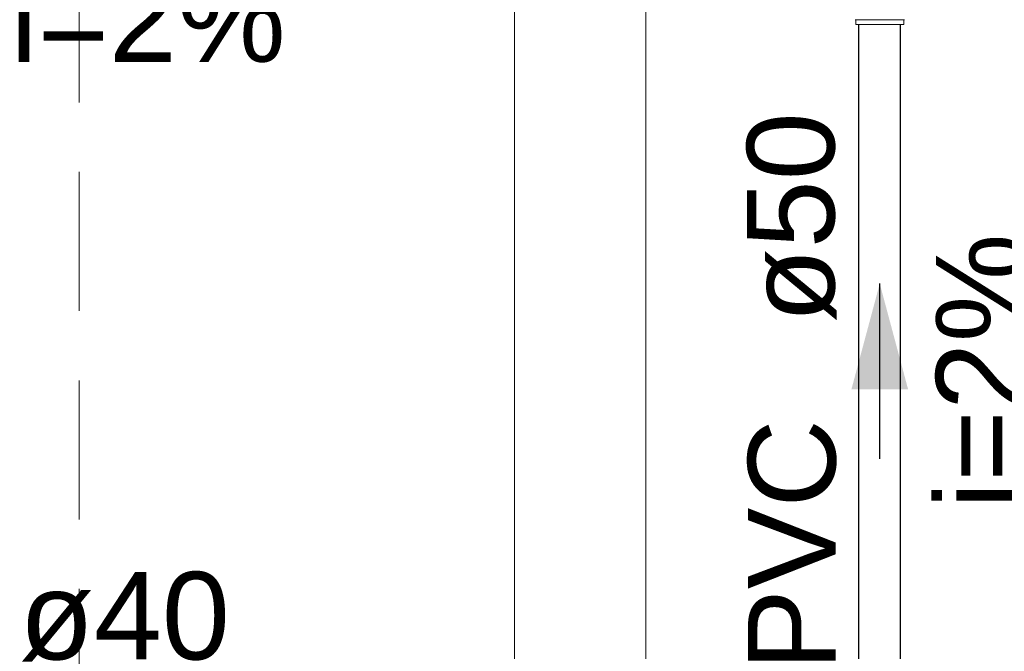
# Model space of a CAD drawing. Header units: millimetres. Extents: x 321 to 585, y -277 to 9.
# Tile 606 of 656: x 386.46 to 388.71, y -126.49 to -125.04. Entities that reach past the tile are written whole.
import ezdxf

# ---------------------------------------------------------------- set-up
doc = ezdxf.new("R2010")
doc.units = ezdxf.units.MM
doc.header["$MEASUREMENT"] = 0
doc.linetypes.add('HIDDEN2', pattern=[0.47625, 0.3175, -0.15875])
doc.linetypes.add('NULL', pattern=[0])
for name, color, linetype, lineweight in [('DI-Detalhes', 5, 'HIDDEN2', 9), ('IFC-Viga-Contorno', 66, 'Continuous', 5), ('Simbolos', 5, 'Continuous', 20), ('Simbolos_int', 2, 'Continuous', 15), ('TQ-Condutos', 3, 'Continuous', 25), ('TQ-Sentido conduto', 9, 'Continuous', 30), ('TQ-Textos conduto', 7, 'Continuous', 9)]:
    doc.layers.add(name, color=color, linetype=linetype, lineweight=lineweight)
doc.styles.add('Arial', font='arial.ttf')

msp = doc.modelspace()

# ---------------------------------------------------------------- hatches: boundary and pattern name
at = {"layer": 'TQ-Sentido conduto', "linetype": 'Continuous'}
msp.add_hatch(color=7, dxfattribs=at).paths.add_polyline_path([(388.4236, -125.6469), (388.3589, -125.8883), (388.4883, -125.8883)])

# ---------------------------------------------------------------- linework, layer by layer
at = {"layer": 'DI-Detalhes'}
msp.add_lwpolyline([(386.5949, -121.8892), (392.42, -121.8892), (392.42, -129.5194), (386.5949, -129.5194), (386.5949, -121.8892)], dxfattribs=at)
at = {"layer": 'IFC-Viga-Contorno', "color": 7, "lineweight": 5}
for p, q in [((387.5895, -128.7616), (387.5895, -122.5498)), ((387.8895, -126.5316), (387.8895, -122.7629))]:
    msp.add_line(p, q, dxfattribs=at)
at = {"layer": 'Simbolos'}
for p, q in [((388.369, -125.0546), (388.369, -125.0459)), ((388.4784, -125.0546), (388.369, -125.0546)), ((388.4784, -125.0546), (388.4784, -125.0459))]:
    msp.add_line(p, q, dxfattribs=at)
for points in [[(388.369, -125.0459), (388.369, -125.0456), (388.3689, -125.0453), (388.3688, -125.0451), (388.3687, -125.0448), (388.3685, -125.0446), (388.3683, -125.0444), (388.368, -125.0442), (388.3678, -125.0441), (388.3675, -125.044)], [(388.4799, -125.044), (388.4796, -125.0441), (388.4793, -125.0442), (388.4791, -125.0444), (388.4789, -125.0446), (388.4787, -125.0448), (388.4786, -125.0451), (388.4785, -125.0453), (388.4784, -125.0456), (388.4784, -125.0459)]]:
    msp.add_lwpolyline(points, dxfattribs=at)
at = {"layer": 'Simbolos_int'}
msp.add_line((388.4784, -125.0444), (388.369, -125.0444), dxfattribs=at)
at = {"layer": 'TQ-Condutos'}
for p, q in [((388.3761, -126.6161), (388.3761, -125.0546)), ((388.4711, -126.6161), (388.4711, -125.0546))]:
    msp.add_line(p, q, dxfattribs=at)
at = {"layer": 'TQ-Sentido conduto'}
msp.add_lwpolyline([(388.4236, -126.0469), (388.4236, -125.6469)], dxfattribs=at)

# ---------------------------------------------------------------- texts
at = {"layer": 'TQ-Textos conduto', "linetype": 'NULL', "char_height": 0.2, "attachment_point": 7, "line_spacing_factor": 0.6, "style": 'Arial'}
for s, insert, width in [('i=2%', (386.4375, -125.1422), 1.257927), ('ø40', (386.4576, -126.5109), 0.962805)]:
    msp.add_mtext(s, dxfattribs=dict(at, insert=insert, width=width))
at = {"layer": 'TQ-Textos conduto', "linetype": 'NULL', "char_height": 0.2, "rotation": 90.0002, "line_spacing_factor": 0.6, "style": 'Arial'}
for s, insert, width, attachment_point in [('ø50', (388.3254, -125.7369), 0.962805, 7), ('i=2%', (388.7538, -125.8469), 1.257927, 8), ('PVC', (388.3254, -125.9569), 1.14939, 9)]:
    msp.add_mtext(s, dxfattribs=dict(at, insert=insert, width=width, attachment_point=attachment_point))

doc.saveas('drawing.dxf')
